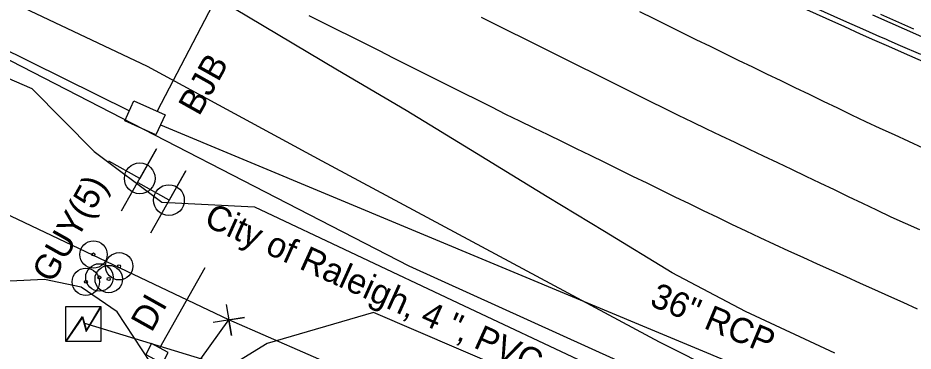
# Model space of a CAD drawing. Extents: x 2074109 to 2077820, y 741079 to 746031.
# Drawn here: x 2076238.9 to 2076381.3, y 742875.4 to 742928.4 of the extents above; entities that cross this region are included whole.
import ezdxf

# ---------------------------------------------------------------- set-up
doc = ezdxf.new("R2010")
doc.units = 0
for name, color, linetype in [('Exist Horizontal Alignment', 7, 'Continuous'), ('Exist Other Culture Anchor (Guy Wire) CELL', 7, 'Continuous'), ('Exist Other Culture Anchor (Guy Wire) Text', 7, 'Continuous'), ('Exist Property Corner CELL', 7, 'Continuous'), ('Exist Property Line', 7, 'Continuous'), ('Exist Right of Way Line', 7, 'Continuous'), ('Exist Roads Curbs', 7, 'Continuous'), ('Exist Roads EOP', 7, 'Continuous'), ('Exist Roads EOT', 7, 'Continuous'), ('Exist Structure Minor Drop Inlet', 7, 'Continuous'), ('Exist Structure Minor Drop Inlet Text', 7, 'Continuous'), ('Exist Structure Minor Junction Box', 7, 'Continuous'), ('Exist Structure Minor Junction Box Text', 7, 'Continuous'), ('Exist Structure Minor Pipes RCP 24 Inch', 7, 'Continuous'), ('Exist Structure Minor Pipes RCP 36 Inch', 7, 'Continuous'), ('Exist Structure Minor Pipes RCP 36 Inch Text', 7, 'Continuous'), ('Exist Structure Minor Storm Sewer Line', 7, 'Continuous'), ('Exist Utilities Power Joint Use Telephone CELL', 7, 'Continuous'), ('Exist Utilities Power Transformer CELL', 7, 'Continuous'), ('Exist Utilities Power UG Cable SUE LOS B', 7, 'Continuous'), ('Exist Utilities Sanitary Sewer Forced Main SUE LOS B', 7, 'Continuous'), ('Exist Utilities Sanitary Sewer Forced Main SUE LOS B Text', 7, 'Continuous'), ('Exist Utilities Telephone UG FO SUE LOS B', 7, 'Continuous'), ('Exist Vegetation Woods Line', 7, 'Continuous')]:
    doc.layers.add(name, color=color, linetype=linetype)

msp = doc.modelspace()

# ---------------------------------------------------------------- linework, layer by layer
at = {"layer": 'Exist Horizontal Alignment'}
msp.add_arc((2077613.64, 745710.8), 3032.01, 242.28476, 247.25119, dxfattribs=at)
at = {"layer": 'Exist Other Culture Anchor (Guy Wire) CELL'}
for centre, radius in [((2076250.88, 742890.78), 2.18), ((2076250.88, 742890.78), 0.24), ((2076254.97, 742888.9), 2.18), ((2076249.68, 742886.43), 2.18), ((2076251.83, 742887.13), 2.18), ((2076253.31, 742886.87), 2.18), ((2076254.97, 742888.9), 0.24), ((2076251.83, 742887.13), 0.24), ((2076249.68, 742886.43), 0.24), ((2076253.31, 742886.87), 0.24)]:
    msp.add_circle(centre, radius, dxfattribs=at)
at = {"layer": 'Exist Property Corner CELL'}
msp.add_line((2076272.42, 742880.36), (2076272.42, 742880.36), dxfattribs=at)
msp.add_lwpolyline([(2076272.02, 742882.83), (2076272.82, 742877.9), (2076272.42, 742880.36), (2076274.89, 742880.77), (2076269.95, 742879.96)], dxfattribs=at)
at = {"layer": 'Exist Property Line'}
msp.add_line((2076122.12, 742671.3), (2076272.42, 742880.36), dxfattribs=at)
at = {"layer": 'Exist Right of Way Line'}
for p, q in [((2076272.42, 742880.36), (2076211.64, 742909.31)), ((2076453, 742801.88), (2076272.42, 742880.36))]:
    msp.add_line(p, q, dxfattribs=at)
msp.add_arc((2077913.16, 746443.07), 3769.72, 244.28216, 256.42986, dxfattribs=at)
at = {"layer": 'Exist Roads Curbs'}
for points in [[(2076365.6, 742930.1), (2076370.23, 742928.04), (2076373.72, 742926.49), (2076375.94, 742925.5), (2076376.89, 742925.08), (2076377.42, 742924.85), (2076379.22, 742924.06), (2076382.46, 742922.64)], [(2076382.65, 742925.41), (2076374.88, 742928.86)]]:
    msp.add_lwpolyline(points, dxfattribs=at)
at = {"layer": 'Exist Roads EOP'}
for points in [[(2076368.81, 742875.07), (2076354.62, 742881.72), (2076342.97, 742887.88), (2076332.18, 742894.45), (2076323.09, 742899.95), (2076311.8, 742906.85), (2076300.61, 742913.69), (2076289.73, 742920.1), (2076275.57, 742928.55), (2076262.46, 742936.39), (2076252.19, 742942.18), (2076235.26, 742951.13), (2076234.31, 742953.47), (2076231.2, 742955.18), (2076224.59, 742958.71), (2076215.02, 742963.76), (2076203.16, 742969.98), (2076191.41, 742976.05), (2076174.46, 742984.55), (2076153.8, 742994.85), (2076133.74, 743005.01), (2076110.19, 743017.16), (2076085.12, 743030.17)], [(2076382.95, 742921.43), (2076379.91, 742922.78), (2076377.42, 742923.87), (2076375.19, 742924.84), (2076372.92, 742925.86), (2076370.41, 742927), (2076367.46, 742928.33), (2076364.37, 742929.72)], [(2076376.09, 742929.04), (2076381.37, 742926.68)]]:
    msp.add_lwpolyline(points, dxfattribs=at)
at = {"layer": 'Exist Roads EOT'}
for points in [[(2076382.01, 742882.09), (2076379.73, 742883.11), (2076377.45, 742884.13), (2076375.17, 742885.16), (2076372.89, 742886.18), (2076370.61, 742887.2), (2076368.33, 742888.22), (2076366.05, 742889.24), (2076363.77, 742890.28), (2076361.5, 742891.33), (2076359.24, 742892.39), (2076356.97, 742893.44), (2076354.71, 742894.5), (2076352.45, 742895.57), (2076350.2, 742896.66), (2076347.95, 742897.74), (2076345.69, 742898.83), (2076343.44, 742899.92), (2076341.19, 742901), (2076338.95, 742902.11), (2076336.7, 742903.21), (2076334.46, 742904.31), (2076332.22, 742905.41), (2076329.97, 742906.52), (2076327.73, 742907.61), (2076325.48, 742908.71), (2076323.23, 742909.8), (2076320.98, 742910.89), (2076318.74, 742911.99), (2076316.49, 742913.08), (2076314.25, 742914.2), (2076312.02, 742915.32), (2076309.78, 742916.43), (2076307.54, 742917.55), (2076305.31, 742918.67), (2076303.07, 742919.79), (2076300.84, 742920.92), (2076298.61, 742922.04), (2076296.38, 742923.17), (2076294.15, 742924.29), (2076291.91, 742925.42), (2076289.68, 742926.53), (2076287.44, 742927.65), (2076285.2, 742928.76)], [(2076382.35, 742894.69), (2076380.06, 742895.7), (2076377.79, 742896.74), (2076375.53, 742897.82), (2076373.28, 742898.89), (2076371.02, 742899.97), (2076368.76, 742901.05), (2076366.51, 742902.12), (2076364.25, 742903.2), (2076362, 742904.28), (2076359.74, 742905.35), (2076357.48, 742906.43), (2076355.23, 742907.5), (2076352.97, 742908.58), (2076350.72, 742909.66), (2076348.46, 742910.74), (2076346.21, 742911.83), (2076343.96, 742912.92), (2076341.71, 742914), (2076339.47, 742915.11), (2076337.23, 742916.23), (2076334.99, 742917.34), (2076332.76, 742918.45), (2076330.52, 742919.57), (2076328.28, 742920.68), (2076326.04, 742921.79), (2076323.8, 742922.91), (2076321.56, 742924.02), (2076319.33, 742925.13), (2076317.09, 742926.25), (2076314.85, 742927.36), (2076312.61, 742928.48)], [(2076382.87, 742907.71), (2076380.6, 742908.75), (2076378.33, 742909.8), (2076376.06, 742910.85), (2076373.79, 742911.9), (2076371.54, 742912.97), (2076369.29, 742914.06), (2076367.03, 742915.15), (2076364.78, 742916.23), (2076362.53, 742917.32), (2076360.28, 742918.4), (2076358.03, 742919.49), (2076355.78, 742920.58), (2076353.53, 742921.66), (2076351.28, 742922.75), (2076349.03, 742923.86), (2076346.79, 742924.96), (2076344.55, 742926.07), (2076342.31, 742927.17), (2076340.07, 742928.28), (2076337.83, 742929.39)]]:
    msp.add_lwpolyline(points, dxfattribs=at)
at = {"layer": 'Exist Structure Minor Drop Inlet'}
msp.add_lwpolyline([(2076262.79, 742875.2), (2076260.14, 742876.62), (2076259.19, 742874.87), (2076261.85, 742873.44)], close=True, dxfattribs=at)
at = {"layer": 'Exist Structure Minor Junction Box'}
msp.add_lwpolyline([(2076257.33, 742915.26), (2076262.28, 742913.03), (2076260.83, 742909.82), (2076255.88, 742912.05)], close=True, dxfattribs=at)
at = {"layer": 'Exist Structure Minor Pipes RCP 24 Inch'}
msp.add_line((2076309.25, 743006.26), (2076261.02, 742913.6), dxfattribs=at)
at = {"layer": 'Exist Structure Minor Pipes RCP 36 Inch'}
for p, q in [((2076074.87, 743003.45), (2076256.6, 742913.65)), ((2076261.55, 742911.42), (2076452.01, 742832.02))]:
    msp.add_line(p, q, dxfattribs=at)
at = {"layer": 'Exist Structure Minor Storm Sewer Line'}
msp.add_line((2076261.46, 742875.91), (2076268.68, 742888.71), dxfattribs=at)
at = {"layer": 'Exist Utilities Power Joint Use Telephone CELL'}
for p, q in [((2076258.26, 742902.89), (2076258.26, 742902.89)), ((2076262.9, 742899.42), (2076262.9, 742899.42))]:
    msp.add_line(p, q, dxfattribs=at)
for points in [[(2076255.35, 742897.71), (2076260.93, 742907.58), (2076258.27, 742902.88), (2076253.35, 742905.64)], [(2076259.99, 742894.25), (2076265.58, 742904.11), (2076262.92, 742899.41), (2076257.99, 742902.18)]]:
    msp.add_lwpolyline(points, dxfattribs=at)
for centre in [(2076258.25, 742902.89), (2076262.89, 742899.43)]:
    msp.add_circle(centre, 2.45, dxfattribs=at)
at = {"layer": 'Exist Utilities Power Transformer CELL'}
msp.add_line((2076249.32, 742879.89), (2076249.32, 742879.89), dxfattribs=at)
msp.add_lwpolyline([(2076246.47, 742882.5), (2076252.03, 742882.5), (2076252.03, 742876.95), (2076246.47, 742876.95)], close=True, dxfattribs=at)
for points in [[(2076246.47, 742876.95), (2076249.12, 742880.9), (2076249.75, 742878.69), (2076252.03, 742882.5)], [(2076246.54, 742876.95), (2076249.12, 742880.69), (2076249.7, 742878.5), (2076252.03, 742882.35)]]:
    msp.add_lwpolyline(points, dxfattribs=at)
at = {"layer": 'Exist Utilities Power UG Cable SUE LOS B'}
msp.add_lwpolyline([(2076249.32, 742879.89), (2076291.33, 742867.06), (2076313.77, 742860.23), (2076319.9, 742860.48), (2076328.65, 742863.11), (2076335.72, 742869.57)], dxfattribs=at)
at = {"layer": 'Exist Utilities Sanitary Sewer Forced Main SUE LOS B'}
msp.add_lwpolyline([(2076221.75, 742889.14), (2076235.94, 742922.52), (2076301.08, 742888.96), (2076339.32, 742871.64), (2076366.23, 742857.53), (2076407.1, 742843.01), (2076430.62, 742831.83), (2076468.4, 742813.69), (2076500.32, 742802.35), (2076530.41, 742791.04), (2076557.58, 742784.88)], dxfattribs=at)
at = {"layer": 'Exist Utilities Telephone UG FO SUE LOS B'}
msp.add_lwpolyline([(2076115.9, 742986.9), (2076169.64, 742964.58), (2076195.91, 742953.71), (2076235.81, 742931.97), (2076259.41, 742920.75), (2076287.23, 742905.69), (2076340.87, 742876.87), (2076369.47, 742862.52), (2076395.35, 742852.99)], dxfattribs=at)
at = {"layer": 'Exist Vegetation Woods Line'}
for points in [[(2076059.35, 743010.69), (2076100.09, 742991.45), (2076123.82, 742978.43), (2076147.74, 742967.14), (2076175.96, 742953.68), (2076194.85, 742944.47), (2076225.27, 742924.06), (2076241.07, 742917.21), (2076250.98, 742907.16), (2076261.77, 742899.11), (2076276.52, 742898.35), (2076308.84, 742883.09), (2076329.78, 742873.2)], [(2076259.98, 742873.58), (2076254.64, 742881.67), (2076248.95, 742885.56), (2076243.08, 742886.79), (2076233.1, 742886.31), (2076202.39, 742900.51), (2076196.02, 742900.22), (2076178.98, 742870.06), (2076143.11, 742886.98), (2076077.47, 742922.28), (2076045.17, 742937.66), (2076035.7, 742940.49), (2076022.08, 742934.06), (2076011.83, 742921.7), (2076001.82, 742910.15), (2075995.46, 742899.88), (2075975.48, 742873.44)], [(2076329.4, 742866.94), (2076295.42, 742881.56), (2076278.5, 742876.6), (2076268.32, 742870.33)]]:
    msp.add_lwpolyline(points, dxfattribs=at)

# ---------------------------------------------------------------- texts
at = {"layer": 'Exist Other Culture Anchor (Guy Wire) Text'}
msp.add_text('GUY(5)', height=4, rotation=60.742, dxfattribs=at).set_placement((2076244.39, 742886.07))
at = {"layer": 'Exist Structure Minor Drop Inlet Text'}
msp.add_text('DI', height=4, rotation=60.7411, dxfattribs=at).set_placement((2076260.13, 742878.25))
at = {"layer": 'Exist Structure Minor Junction Box Text'}
msp.add_text('BJB', height=4, rotation=60.7411, dxfattribs=at).set_placement((2076267.68, 742912.67))
at = {"layer": 'Exist Structure Minor Pipes RCP 36 Inch Text'}
msp.add_text('36" RCP', height=4, rotation=337.3667, dxfattribs=at).set_placement((2076339.2, 742882.71))
at = {"layer": 'Exist Utilities Sanitary Sewer Forced Main SUE LOS B Text'}
msp.add_text('City of Raleigh, 4 ", PVC, FM', height=4, rotation=335.6381, dxfattribs=at).set_placement((2076268.28, 742895.46))

doc.saveas('drawing.dxf')
